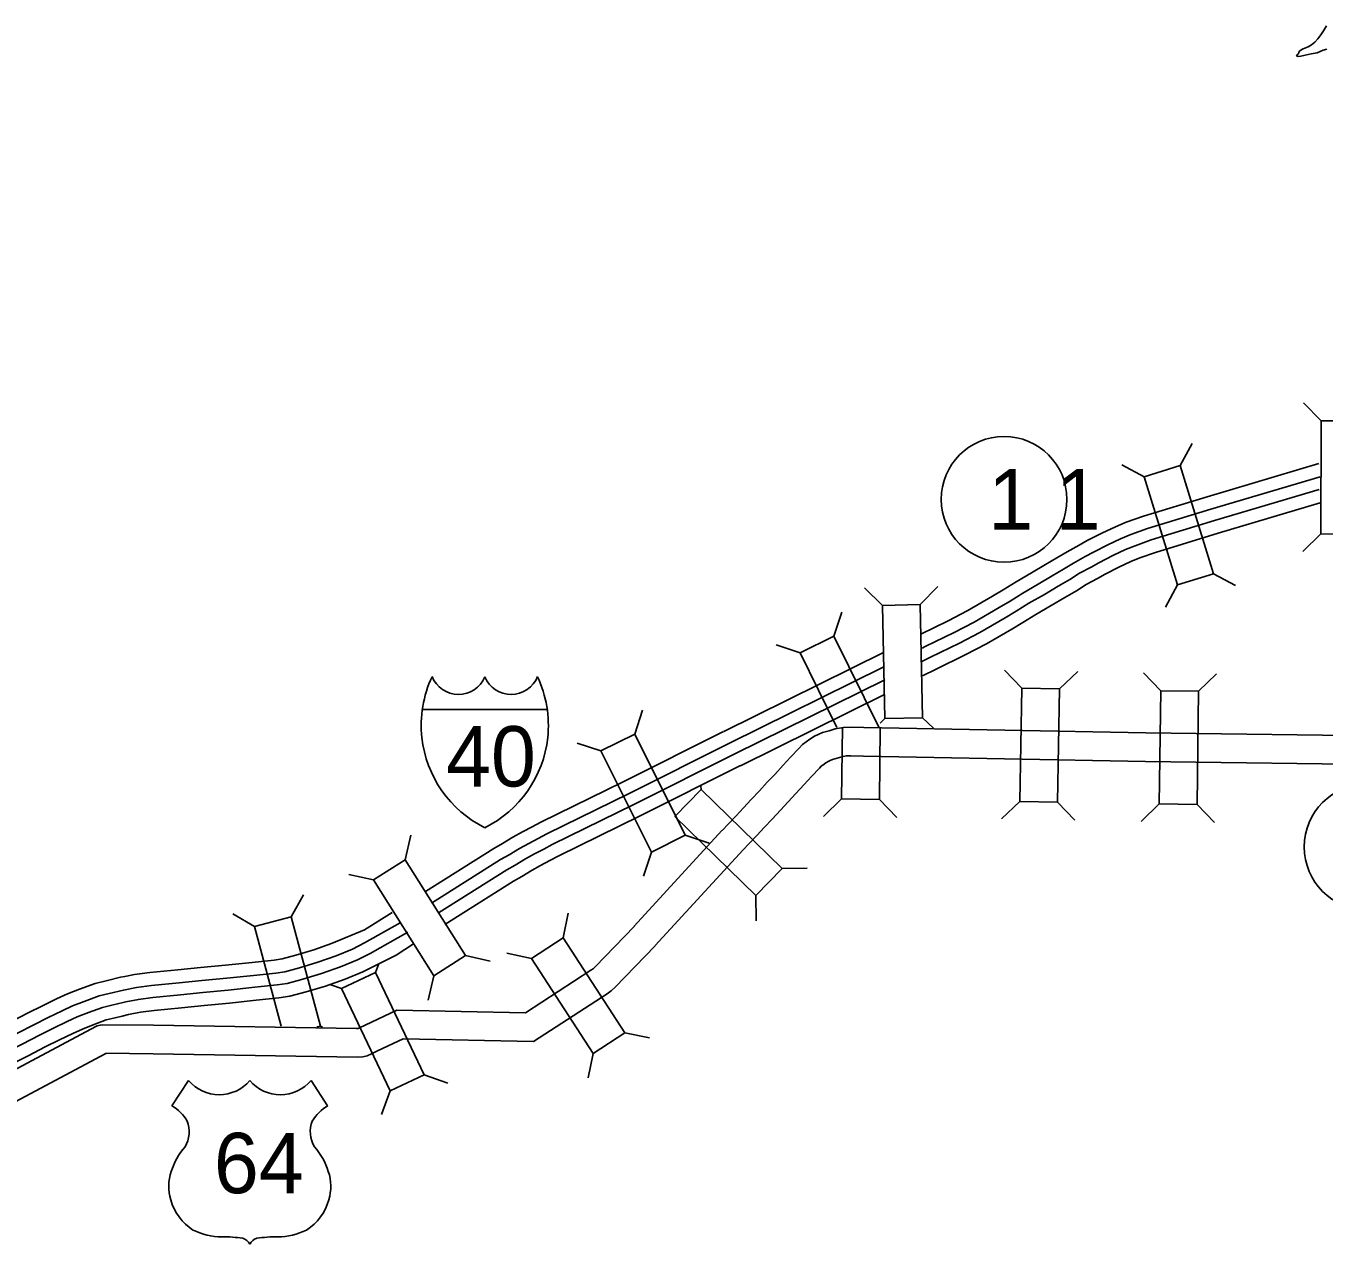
# Model space of a CAD drawing. Extents: x -939622 to -934245, y 1383184 to 1385301.
# Drawn here: x -936332.37 to -936291.5, y 1384638.16 to 1384676.52 of the extents above; entities that cross this region are included whole.
import ezdxf

# ---------------------------------------------------------------- set-up
doc = ezdxf.new("R2010")
doc.units = 0
for name, color, linetype in [('Level 15', 7, 'Continuous'), ('Level 19', 7, 'Continuous'), ('Level 20', 7, 'Continuous'), ('Level 22', 7, 'Continuous'), ('Level 23', 7, 'Continuous'), ('Level 27', 7, 'Continuous'), ('Level 9', 7, 'Continuous')]:
    doc.layers.add(name, color=color, linetype=linetype)

msp = doc.modelspace()

# ---------------------------------------------------------------- linework, layer by layer
at = {"layer": 'Level 15'}
for points in [[(-936310.45, 1384651.188), (-936310.252, 1384651.399), (-936310.007, 1384651.651), (-936309.774, 1384651.905), (-936309.531, 1384652.159), (-936309.272, 1384652.437), (-936309.026, 1384652.705), (-936308.792, 1384652.956), (-936308.53, 1384653.247), (-936308.292, 1384653.5), (-936308.037, 1384653.771), (-936307.92, 1384653.896), (-936307.801, 1384653.983), (-936307.683, 1384654.065), (-936307.542, 1384654.154), (-936307.427, 1384654.207), (-936307.29, 1384654.271), (-936307.083, 1384654.331), (-936306.891, 1384654.388), (-936306.627, 1384654.436), (-936306.389, 1384654.437), (-936305.984, 1384654.432), (-936297.106, 1384654.263), (-936289.162, 1384654.154)], [(-936309.792, 1384650.573), (-936309.602, 1384650.777), (-936309.353, 1384651.032), (-936309.116, 1384651.29), (-936308.876, 1384651.542), (-936308.612, 1384651.825), (-936308.365, 1384652.094), (-936308.129, 1384652.348), (-936307.868, 1384652.637), (-936307.636, 1384652.883), (-936307.38, 1384653.155), (-936307.32, 1384653.22), (-936307.279, 1384653.25), (-936307.185, 1384653.315), (-936307.112, 1384653.361), (-936307.05, 1384653.39), (-936306.973, 1384653.426), (-936306.828, 1384653.468), (-936306.681, 1384653.512), (-936306.545, 1384653.537), (-936306.394, 1384653.537), (-936305.998, 1384653.532), (-936297.121, 1384653.363), (-936289.174, 1384653.254)], [(-936310.453, 1384651.185), (-936313.215, 1384648.171)], [(-936309.789, 1384650.577), (-936312.552, 1384647.563)], [(-936329.952, 1384645.072), (-936328.351, 1384645.057), (-936321.957, 1384644.95), (-936321.908, 1384644.953), (-936321.865, 1384644.971), (-936321.685, 1384645.059), (-936320.686, 1384645.533), (-936316.641, 1384645.445), (-936314.579, 1384646.788), (-936314.511, 1384646.836), (-936314.447, 1384646.895), (-936313.207, 1384648.18)], [(-936329.849, 1384644.171), (-936328.363, 1384644.157), (-936321.937, 1384644.05), (-936321.765, 1384644.06), (-936321.627, 1384644.094), (-936321.491, 1384644.153), (-936321.295, 1384644.248), (-936320.493, 1384644.628), (-936316.383, 1384644.539), (-936314.072, 1384646.044), (-936313.943, 1384646.135), (-936313.817, 1384646.252), (-936312.56, 1384647.554)], [(-936336.825, 1384641.47), (-936330.168, 1384645.019)], [(-936330.168, 1384645.019), (-936330.125, 1384645.036), (-936330.082, 1384645.046), (-936330.022, 1384645.06), (-936329.952, 1384645.072)], [(-936336.515, 1384640.616), (-936329.849, 1384644.169)]]:
    msp.add_lwpolyline(points, dxfattribs=at)
at = {"layer": 'Level 19'}
for points in [[(-936304.195, 1384657.369), (-936303.33, 1384657.787), (-936302.711, 1384658.111), (-936301.936, 1384658.567), (-936301.596, 1384658.767), (-936301.191, 1384659.018), (-936300.702, 1384659.302), (-936300.269, 1384659.562), (-936299.908, 1384659.77), (-936299.588, 1384659.968), (-936299.21, 1384660.174), (-936298.951, 1384660.317), (-936298.489, 1384660.552), (-936298.066, 1384660.753), (-936297.723, 1384660.893), (-936297.183, 1384661.084), (-936295.177, 1384661.699), (-936291.658, 1384662.747)], [(-936304.197, 1384656.491), (-936303.886, 1384656.644), (-936302.976, 1384657.084), (-936302.329, 1384657.422), (-936301.537, 1384657.888), (-936301.188, 1384658.093), (-936300.786, 1384658.343), (-936300.302, 1384658.624), (-936299.869, 1384658.883), (-936299.504, 1384659.094), (-936299.192, 1384659.287), (-936298.831, 1384659.483), (-936298.582, 1384659.621), (-936298.142, 1384659.845), (-936297.749, 1384660.032), (-936297.442, 1384660.157), (-936296.936, 1384660.337), (-936294.95, 1384660.945), (-936291.644, 1384661.93)], [(-936304.15, 1384656.932), (-936304.05, 1384656.981), (-936303.145, 1384657.419), (-936302.511, 1384657.75), (-936301.727, 1384658.211), (-936301.382, 1384658.414), (-936300.979, 1384658.665), (-936300.492, 1384658.947), (-936300.06, 1384659.206), (-936299.696, 1384659.416), (-936299.38, 1384659.611), (-936299.012, 1384659.812), (-936298.758, 1384659.953), (-936298.307, 1384660.182), (-936297.9, 1384660.375), (-936297.576, 1384660.507), (-936297.054, 1384660.693), (-936295.058, 1384661.304), (-936291.622, 1384662.328)], [(-936304.136, 1384656.062), (-936303.706, 1384656.273), (-936302.791, 1384656.715), (-936302.128, 1384657.062), (-936301.328, 1384657.533), (-936300.975, 1384657.74), (-936300.574, 1384657.989), (-936300.092, 1384658.268), (-936299.66, 1384658.527), (-936299.292, 1384658.74), (-936298.985, 1384658.93), (-936298.633, 1384659.121), (-936298.388, 1384659.257), (-936297.96, 1384659.475), (-936297.582, 1384659.654), (-936297.295, 1384659.771), (-936296.806, 1384659.945), (-936294.83, 1384660.551), (-936291.616, 1384661.508)], [(-936310.399, 1384654.304), (-936305.365, 1384656.795)], [(-936310.216, 1384653.935), (-936305.38, 1384656.328)], [(-936310.05, 1384653.599), (-936305.328, 1384655.935)], [(-936309.867, 1384653.229), (-936305.336, 1384655.471)], [(-936310.401, 1384654.303), (-936313.562, 1384652.722), (-936316.159, 1384651.446), (-936316.432, 1384651.3), (-936316.733, 1384651.144), (-936317.034, 1384650.974), (-936317.359, 1384650.781), (-936317.635, 1384650.625), (-936319.792, 1384649.265)], [(-936310.217, 1384653.934), (-936313.379, 1384652.352), (-936315.97, 1384651.079), (-936316.24, 1384650.935), (-936316.537, 1384650.781), (-936316.828, 1384650.617), (-936317.152, 1384650.425), (-936317.422, 1384650.271), (-936319.598, 1384648.9)], [(-936310.049, 1384653.599), (-936313.212, 1384652.016), (-936315.799, 1384650.745), (-936316.065, 1384650.603), (-936316.358, 1384650.451), (-936316.64, 1384650.292), (-936316.964, 1384650.1), (-936317.23, 1384649.949), (-936319.377, 1384648.596)], [(-936309.865, 1384653.23), (-936313.029, 1384651.647), (-936315.611, 1384650.378), (-936315.873, 1384650.238), (-936316.162, 1384650.088), (-936316.433, 1384649.935), (-936316.757, 1384649.743), (-936317.018, 1384649.595), (-936319.183, 1384648.23)], [(-936320.833, 1384648.609), (-936321.705, 1384648.059)], [(-936329.3, 1384646.164), (-936328.889, 1384646.241), (-936328.42, 1384646.305), (-936327.543, 1384646.39), (-936326.834, 1384646.462), (-936326.042, 1384646.534), (-936325.203, 1384646.624), (-936324.504, 1384646.698), (-936324.216, 1384646.74), (-936323.757, 1384646.864), (-936323.179, 1384647.037), (-936322.597, 1384647.245), (-936322.088, 1384647.455), (-936321.705, 1384647.648), (-936320.581, 1384648.284)], [(-936329.257, 1384646.592), (-936328.955, 1384646.648), (-936328.468, 1384646.715), (-936327.584, 1384646.801), (-936326.873, 1384646.872), (-936326.083, 1384646.944), (-936325.247, 1384647.034), (-936324.555, 1384647.108), (-936324.3, 1384647.145), (-936323.87, 1384647.26), (-936323.308, 1384647.429), (-936322.745, 1384647.63), (-936321.705, 1384648.059)], [(-936329.308, 1384645.776), (-936329.223, 1384645.797), (-936328.829, 1384645.87), (-936328.376, 1384645.933), (-936327.506, 1384646.017), (-936326.798, 1384646.089), (-936326.005, 1384646.161), (-936325.163, 1384646.251), (-936324.457, 1384646.326), (-936324.14, 1384646.373), (-936323.655, 1384646.503), (-936323.062, 1384646.681), (-936322.462, 1384646.895), (-936321.932, 1384647.114), (-936321.529, 1384647.317), (-936320.348, 1384647.984)], [(-936329.337, 1384645.344), (-936329.136, 1384645.394), (-936328.763, 1384645.463), (-936328.328, 1384645.523), (-936327.466, 1384645.607), (-936326.759, 1384645.678), (-936325.964, 1384645.75), (-936325.119, 1384645.841), (-936324.405, 1384645.917), (-936324.056, 1384645.968), (-936323.542, 1384646.106), (-936322.933, 1384646.289), (-936322.314, 1384646.51), (-936321.761, 1384646.738), (-936320.716, 1384647.264)], [(-936320.161, 1384647.614), (-936320.716, 1384647.264)], [(-936334.79, 1384644.212), (-936334.275, 1384644.44), (-936333.549, 1384644.808), (-936332.841, 1384645.163), (-936332.304, 1384645.441), (-936331.848, 1384645.669), (-936331.408, 1384645.885), (-936331.062, 1384646.041), (-936330.68, 1384646.193), (-936330.186, 1384646.373), (-936329.847, 1384646.455), (-936329.389, 1384646.567), (-936329.257, 1384646.592)], [(-936334.646, 1384643.824), (-936334.098, 1384644.067), (-936333.363, 1384644.439), (-936332.654, 1384644.796), (-936332.117, 1384645.073), (-936331.665, 1384645.299), (-936331.232, 1384645.511), (-936330.9, 1384645.661), (-936330.533, 1384645.807), (-936330.067, 1384645.977), (-936329.749, 1384646.054), (-936329.302, 1384646.164), (-936329.3, 1384646.164)], [(-936334.507, 1384643.475), (-936333.937, 1384643.728), (-936333.194, 1384644.105), (-936332.484, 1384644.462), (-936331.947, 1384644.739), (-936331.498, 1384644.963), (-936331.072, 1384645.172), (-936330.754, 1384645.316), (-936330.399, 1384645.457), (-936329.958, 1384645.618), (-936329.66, 1384645.69), (-936329.308, 1384645.776)], [(-936334.373, 1384643.084), (-936333.761, 1384643.355), (-936333.008, 1384643.736), (-936332.296, 1384644.094), (-936331.76, 1384644.371), (-936331.315, 1384644.594), (-936330.897, 1384644.799), (-936330.593, 1384644.936), (-936330.252, 1384645.071), (-936329.838, 1384645.222), (-936329.563, 1384645.289), (-936329.337, 1384645.344)]]:
    msp.add_lwpolyline(points, dxfattribs=at)
at = {"layer": 'Level 20'}
for p, q in [((-936291.585, 1384664.093), (-936292.142, 1384664.656)), ((-936296.023, 1384662.677), (-936295.651, 1384663.376)), ((-936297.158, 1384662.328), (-936297.858, 1384662.7)), ((-936291.601, 1384660.529), (-936292.164, 1384659.972)), ((-936294.978, 1384659.269), (-936294.279, 1384658.898)), ((-936305.398, 1384658.278), (-936305.969, 1384658.827)), ((-936304.21, 1384658.302), (-936303.661, 1384658.873)), ((-936296.114, 1384658.921), (-936296.485, 1384658.221)), ((-936304.21, 1384658.302), (-936305.398, 1384658.278)), ((-936305.398, 1384658.278), (-936305.327, 1384654.715)), ((-936304.139, 1384654.739), (-936304.21, 1384658.302)), ((-936306.93, 1384657.309), (-936306.677, 1384658.059)), ((-936307.995, 1384656.782), (-936308.745, 1384657.036)), ((-936306.93, 1384657.309), (-936307.995, 1384656.782)), ((-936305.499, 1384654.417), (-936306.93, 1384657.309)), ((-936307.995, 1384656.782), (-936306.832, 1384654.431)), ((-936301.01, 1384655.67), (-936301.559, 1384656.24)), ((-936299.822, 1384655.647), (-936299.251, 1384656.196)), ((-936296.633, 1384655.589), (-936297.185, 1384656.157)), ((-936295.445, 1384655.572), (-936294.878, 1384656.125)), ((-936313.202, 1384654.223), (-936312.952, 1384654.975)), ((-936305.327, 1384654.715), (-936305.47, 1384654.565)), ((-936305.327, 1384654.715), (-936304.139, 1384654.739)), ((-936304.139, 1384654.739), (-936303.795, 1384654.408)), ((-936306.657, 1384654.444), (-936306.685, 1384652.181)), ((-936305.498, 1384652.166), (-936305.469, 1384654.406)), ((-936314.265, 1384653.692), (-936315.016, 1384653.942)), ((-936311.113, 1384652.476), (-936311.114, 1384652.583)), ((-936311.113, 1384652.476), (-936311.941, 1384651.625)), ((-936308.558, 1384649.992), (-936311.113, 1384652.476)), ((-936306.685, 1384652.181), (-936307.253, 1384651.628)), ((-936306.685, 1384652.181), (-936305.498, 1384652.166)), ((-936305.498, 1384652.166), (-936304.945, 1384651.599)), ((-936301.077, 1384652.106), (-936301.648, 1384651.557)), ((-936299.89, 1384652.084), (-936299.34, 1384651.513)), ((-936296.682, 1384652.025), (-936297.25, 1384651.473)), ((-936295.494, 1384652.009), (-936294.942, 1384651.441)), ((-936311.941, 1384651.625), (-936309.386, 1384649.14)), ((-936320.424, 1384650.264), (-936320.249, 1384651.036)), ((-936311.607, 1384651.036), (-936310.856, 1384650.786)), ((-936312.67, 1384650.505), (-936312.92, 1384649.753)), ((-936321.429, 1384649.63), (-936322.202, 1384649.805)), ((-936309.386, 1384649.14), (-936308.558, 1384649.992)), ((-936308.558, 1384649.992), (-936307.766, 1384650.003)), ((-936324.021, 1384648.472), (-936323.626, 1384649.158)), ((-936309.386, 1384649.14), (-936309.375, 1384648.348)), ((-936325.169, 1384648.164), (-936325.855, 1384648.56)), ((-936324.021, 1384648.472), (-936325.169, 1384648.164)), ((-936323.098, 1384645.03), (-936324.021, 1384648.472)), ((-936315.458, 1384647.805), (-936315.294, 1384648.58)), ((-936325.169, 1384648.164), (-936324.328, 1384645.029)), ((-936318.524, 1384647.248), (-936317.752, 1384647.073)), ((-936316.453, 1384647.156), (-936317.228, 1384647.32)), ((-936321.358, 1384646.719), (-936321.269, 1384646.969)), ((-936321.358, 1384646.719), (-936322.431, 1384646.21)), ((-936319.831, 1384643.498), (-936321.358, 1384646.719)), ((-936319.529, 1384646.615), (-936319.704, 1384645.843)), ((-936322.431, 1384646.21), (-936322.77, 1384646.331)), ((-936322.431, 1384646.21), (-936320.904, 1384642.99)), ((-936323.205, 1384645.001), (-936323.098, 1384645.03)), ((-936323.098, 1384645.03), (-936323.029, 1384644.99)), ((-936313.512, 1384644.819), (-936312.738, 1384644.655)), ((-936314.508, 1384644.17), (-936314.671, 1384643.395)), ((-936320.904, 1384642.99), (-936319.831, 1384643.498)), ((-936319.831, 1384643.498), (-936319.085, 1384643.232)), ((-936320.904, 1384642.99), (-936321.17, 1384642.244))]:
    msp.add_line(p, q, dxfattribs=at)
for points in [[(-936290.413, 1384660.524), (-936290.397, 1384664.088), (-936291.585, 1384664.093), (-936291.601, 1384660.529)], [(-936294.978, 1384659.269), (-936296.023, 1384662.677), (-936297.158, 1384662.328), (-936296.114, 1384658.921)], [(-936301.01, 1384655.67), (-936301.077, 1384652.106), (-936299.89, 1384652.084), (-936299.822, 1384655.647)], [(-936295.494, 1384652.009), (-936295.445, 1384655.572), (-936296.633, 1384655.589), (-936296.682, 1384652.025)], [(-936311.607, 1384651.036), (-936313.202, 1384654.223), (-936314.265, 1384653.692), (-936312.67, 1384650.505)], [(-936318.524, 1384647.248), (-936320.424, 1384650.264), (-936321.429, 1384649.63), (-936319.529, 1384646.615)], [(-936316.453, 1384647.156), (-936314.508, 1384644.17), (-936313.512, 1384644.819), (-936315.458, 1384647.805)]]:
    msp.add_lwpolyline(points, close=True, dxfattribs=at)
at = {"layer": 'Level 22'}
for p, q in [((-936327.251, 1384643.317), (-936327.771, 1384642.514)), ((-936323.391, 1384643.317), (-936322.871, 1384642.514))]:
    msp.add_line(p, q, dxfattribs=at)
for centre, radius, start, end in [((-936326.284, 1384644.131), 1.264, 220.075, 319.6701), ((-936324.358, 1384644.131), 1.264, 220.3299, 319.925), ((-936328.449, 1384641.348), 1.349, 30.7809, 59.9883), ((-936322.193, 1384641.348), 1.349, 120.0117, 149.2191), ((-936328.152, 1384641.704), 0.925, 328.8105, 21.2108), ((-936322.49, 1384641.704), 0.925, 158.7892, 211.1895), ((-936325.734, 1384639.808), 2.157, 138.9565, 162.6913), ((-936324.908, 1384639.808), 2.157, 17.3087, 41.0435), ((-936326.446, 1384639.985), 1.426, 160.9576, 197.3819), ((-936324.196, 1384639.985), 1.426, 342.6181, 19.0424), ((-936326.214, 1384639.989), 1.65, 195.1074, 237.1312), ((-936324.428, 1384639.989), 1.65, 302.8688, 344.8926), ((-936326.183, 1384640.509), 2.118, 244.0771, 269.5779), ((-936326.134, 1384634.511), 3.88, 81.1942, 90.9539), ((-936325.649, 1384637.99), 0.372, 28.0342, 72.9864), ((-936324.993, 1384637.99), 0.372, 107.0136, 151.9658), ((-936324.508, 1384634.511), 3.88, 89.0461, 98.8058), ((-936324.459, 1384640.509), 2.118, 270.4221, 295.9229)]:
    msp.add_arc(centre, radius, start, end, dxfattribs=at)
at = {"layer": 'Level 23'}
msp.add_line((-936319.887, 1384654.998), (-936315.954, 1384654.998), dxfattribs=at)
for centre, radius, start, end in [((-936316.233, 1384654.485), 3.69, 155.2204, 185.7928), ((-936318.75, 1384656.371), 0.899, 202.1459, 337.3414), ((-936317.091, 1384656.371), 0.899, 202.6586, 337.8541), ((-936319.609, 1384654.485), 3.69, 354.2072, 24.7796), ((-936316.3, 1384654.517), 3.626, 186.3923, 243.4571), ((-936319.541, 1384654.517), 3.626, 296.5429, 353.6077)]:
    msp.add_arc(centre, radius, start, end, dxfattribs=at)
at = {"layer": 'Level 27'}
for centre in [(-936301.571, 1384661.616), (-936290.14, 1384650.67)]:
    msp.add_circle(centre, 1.98, dxfattribs=at)
at = {"layer": 'Level 9'}
msp.add_lwpolyline([(-936291.419, 1384676.523), (-936291.518, 1384676.372), (-936291.597, 1384676.244), (-936291.694, 1384676.12), (-936291.782, 1384676.013), (-936291.894, 1384675.924), (-936291.998, 1384675.868), (-936292.149, 1384675.803), (-936292.247, 1384675.753), (-936292.285, 1384675.696), (-936292.305, 1384675.65), (-936292.332, 1384675.629), (-936292.349, 1384675.601), (-936292.361, 1384675.58), (-936292.31, 1384675.566), (-936292.223, 1384675.577), (-936292.092, 1384675.603), (-936291.898, 1384675.645), (-936291.713, 1384675.678), (-936291.618, 1384675.719), (-936291.52, 1384675.763), (-936291.407, 1384675.789)], dxfattribs=at)

# ---------------------------------------------------------------- texts
at = {"layer": 'Level 22'}
msp.add_text('64', height=1.9008, dxfattribs=at).set_placement((-936326.451, 1384639.765))
at = {"layer": 'Level 23'}
msp.add_text('40', height=1.9008, dxfattribs=at).set_placement((-936319.141, 1384652.573))
at = {"layer": 'Level 27'}
msp.add_text('1 1', height=1.9008, dxfattribs=at).set_placement((-936302.067, 1384660.666))

doc.saveas('drawing.dxf')
